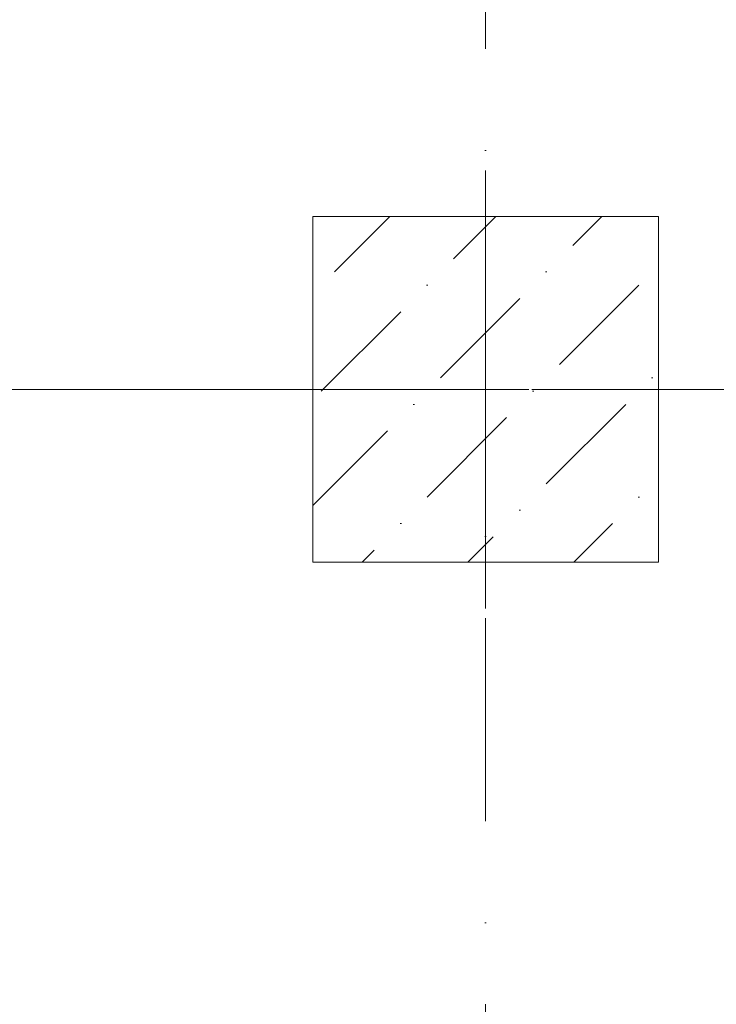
# Model space of a CAD drawing. Header units: millimetres. Extents: x -59761 to 112741, y -57975 to 46221.
# Tile 402 of 421: x 89191 to 90401, y -10067 to -8358. Entities that reach past the tile are written whole.
import ezdxf

# ---------------------------------------------------------------- set-up
doc = ezdxf.new("R2010")
doc.units = ezdxf.units.MM
for name, pattern in [('Wipeout_Contour', [1000, 0, -1000]), ('короткая штриховая', [282.222222, 141.111111, -141.111111]), ('Штриховая', [564.444447, 282.222223, -282.222223]), ('Штрихпунктирная', [670.277762, 352.777767, -176.388884, 0, -141.111112])]:
    doc.linetypes.add(name, pattern=pattern)
for name, color, linetype in [('Конструктив - Колонны', 7, 'Continuous'), ('Элемент модели - Границы зон', 7, 'Continuous'), ('Элемент Модели - Зона', 7, 'Continuous'), ('Элемент Модели - Оси', 2, 'Continuous')]:
    doc.layers.add(name, color=color, linetype=linetype)

msp = doc.modelspace()

# ---------------------------------------------------------------- linework, layer by layer
at = {"layer": 'Элемент Модели - Зона', "color": 253, "linetype": 'Штриховая', "lineweight": 15, "flags": 128}
for points in [[(87517.1, -9000), (89700, -9000), (89700, -8700), (90300, -8700), (90300, -9000), (96025, -9000), (96025, -8500), (96025, -5480), (96025, -320), (87517.1, -320)], [(75850, -35690.78), (75850, -35699.94), (77410, -35699.94), (77410, -35679.94), (80725, -35679.94), (80725, -29900), (80700, -29900), (80700, -28400), (80725, -28400), (80725, -27750), (80650, -27750), (80650, -26250), (80725, -26250), (80725, -25600), (80700, -25600), (80700, -24100), (80725, -24100), (80725, -18300), (80700, -18300), (80700, -17700), (81300, -17700), (81300, -18175), (89700, -18175), (89700, -17700), (90300, -17700), (90300, -18175), (96025, -18175), (96025, -9000), (93380.68, -9000), (90300, -9000), (90300, -9300), (89700, -9300), (89700, -9000), (81300, -9000), (81300, -9300), (80700, -9300), (80700, -9000), (77696.33, -9000), (77696.33, -11247.67), (79332.5, -11247.67), (79332.5, -14421.89), (77696.33, -14421.89), (77696.33, -16794.88), (75850, -16794.88)]]:
    msp.add_lwpolyline(points, close=True, dxfattribs=at)

# ---------------------------------------------------------------- next in the draw order: wipeouts: each hides what was drawn before it
at = {"color": 254, "linetype": 'Wipeout_Contour', "lineweight": 0, "ltscale": 10259051.49399247}
msp.add_wipeout([(89700, -9300), (90300, -9300), (90300, -8700), (89700, -8700)], dxfattribs=at).dxf.layer = 'Конструктив - Колонны'

# ---------------------------------------------------------------- next in the draw order: hatches: boundary and pattern name
at = {"layer": 'Конструктив - Колонны', "linetype": 'Continuous', "lineweight": 15}
h = msp.add_hatch(dxfattribs=at)
h.set_pattern_fill('БЕТОН_01_000D', style=0, pattern_type=2)
h.set_pattern_definition([(45, (-45000, -54000), (-183.84776, 183.84776), [195, -65, 0, -65]), (45, (-44977.02, -53793.17), (-183.84776, 183.84776), [195, -65, 0, -65])])
h.paths.add_polyline_path([(89700, -9300), (90300, -9300), (90300, -8700), (89700, -8700)])

# ---------------------------------------------------------------- next in the draw order: linework, layer by layer
at = {"layer": 'Конструктив - Колонны', "color": 7, "linetype": 'Continuous', "lineweight": 0}
for p, q in [((90000, -8920), (90000, -8620)), ((89920, -9000), (89620, -9000)), ((90080, -9000), (90380, -9000)), ((90000, -9080), (90000, -9380))]:
    msp.add_line(p, q, dxfattribs=at)
at = {"layer": 'Конструктив - Колонны', "color": 7, "linetype": 'Continuous', "lineweight": 15, "flags": 128}
msp.add_lwpolyline([(89700, -9300), (90300, -9300), (90300, -8700), (89700, -8700)], close=True, dxfattribs=at)
at = {"layer": 'Конструктив - Колонны', "color": 7, "linetype": 'Continuous', "lineweight": 0}
msp.add_point((90000, -9000), dxfattribs=at)
at = {"layer": 'Элемент модели - Границы зон', "color": 7, "linetype": 'короткая штриховая', "lineweight": 15}
for points in [[(96025, -9000), (94825, -9000), (75238.88, -9000), (75238.88, -16794.88), (75850, -16794.88), (75850, -35690.78)], [(75850, -35699.94), (75850, -16794.88), (77696.33, -16794.88), (77696.33, -14421.89), (79332.5, -14421.89), (79332.5, -11247.67), (77696.33, -11247.67), (77696.33, -9000), (80700, -9000), (80700, -9300), (81300, -9300), (81300, -9000), (89700, -9000), (89700, -9300), (90300, -9300), (90300, -9000), (94825, -9000), (96025, -9000), (96025, -18150)]]:
    msp.add_lwpolyline(points, dxfattribs=at)
at = {"layer": 'Элемент Модели - Оси', "color": 7, "linetype": 'Штрихпунктирная', "lineweight": 15}
for p, q in [((90000, 38200), (90000, -55975)), ((-57760.58, -9000), (110650, -9000))]:
    msp.add_line(p, q, dxfattribs=at)

doc.saveas('drawing.dxf')
